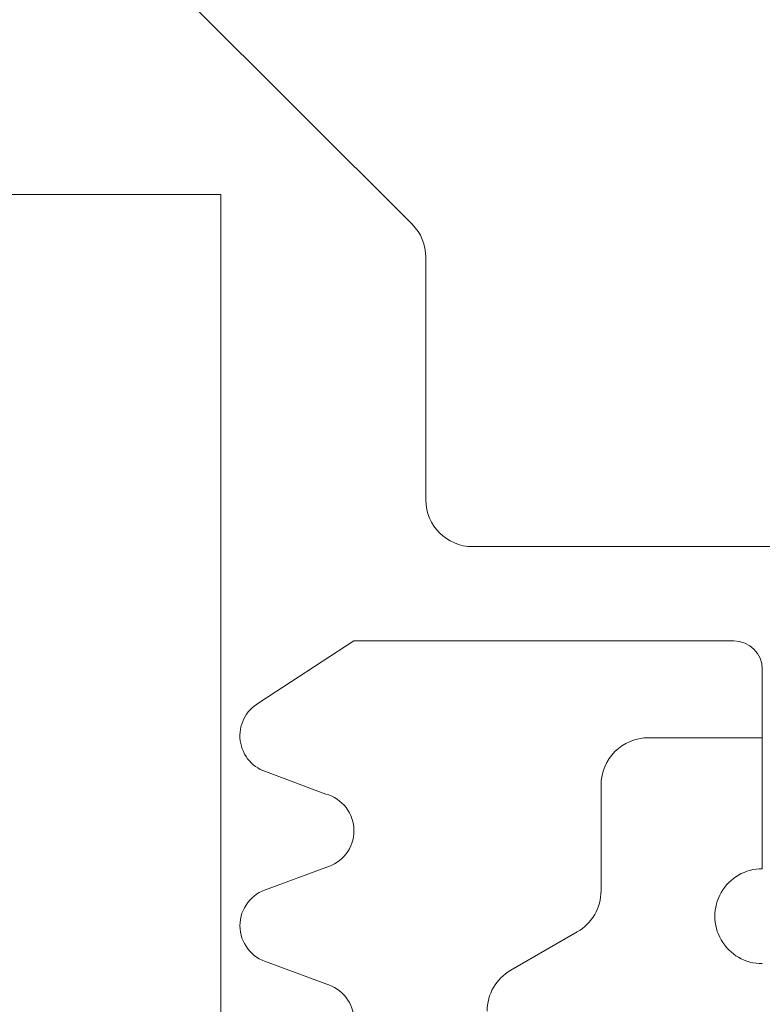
# Model space of a CAD drawing. Header units: metres. Extents: x 1316.5 to 1415.3, y -94.1 to -52.
# Tile 764 of 1056: x 1397.16672 to 1397.17453, y -71.74693 to -71.73656. Entities that reach past the tile are written whole.
import ezdxf

# ---------------------------------------------------------------- set-up
doc = ezdxf.new("R2010")
doc.units = ezdxf.units.M
doc.linetypes.add('AUSGEZOGEN', pattern=[0])
doc.layers.add('XR$2$Logos', color=255, linetype='AUSGEZOGEN', lineweight=13)

msp = doc.modelspace()

# ---------------------------------------------------------------- linework, layer by layer
at = {"layer": 'XR$2$Logos', "color": 255, "linetype": 'AUSGEZOGEN', "lineweight": 13, "transparency": 33554687}
for p, q in [((1397.165181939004, -71.73305084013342), (1397.170848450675, -71.73871735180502)), ((1397.170992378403, -71.73906482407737), (1397.170992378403, -71.74162060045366)), ((1397.171483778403, -71.74211200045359), (1397.175906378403, -71.74211200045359)), ((1397.17023512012, -71.74310377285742), (1397.169234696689, -71.74375763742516)), ((1397.174234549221, -71.74310404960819), (1397.17023512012, -71.74310377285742)), ((1397.174534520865, -71.74550405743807), (1397.174534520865, -71.74340402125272)), ((1397.174534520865, -71.7441246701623), (1397.173336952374, -71.7441246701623)), ((1397.169331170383, -71.7444904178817), (1397.169938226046, -71.7447176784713)), ((1397.172836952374, -71.7446246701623), (1397.172836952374, -71.74573599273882)), ((1397.169938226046, -71.74549041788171), (1397.169331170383, -71.74571767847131)), ((1397.172586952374, -71.74616900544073), (1397.171886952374, -71.74657315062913)), ((1397.169331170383, -71.74649041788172), (1397.169938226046, -71.74671767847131))]:
    msp.add_line(p, q, dxfattribs=at)
msp.add_lwpolyline([(1397.168834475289, -71.84109057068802), (1397.168834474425, -71.80240401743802), (1397.168834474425, -71.73840401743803), (1397.140834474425, -71.73840401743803), (1397.140834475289, -71.84109057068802)], dxfattribs=at)
for centre, radius, start, end in [((1397.170500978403, -71.73906482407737), 0.0004913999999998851, 0, 44.99999999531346), ((1397.171483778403, -71.74162060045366), 0.0004913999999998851, 180, 270), ((1397.174234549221, -71.74340402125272), 0.0002999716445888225, 0, 90), ((1397.169434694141, -71.74410404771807), 0.0003999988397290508, 119.9996745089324, 255.0005278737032), ((1397.173336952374, -71.7446246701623), 0.0005, 90, 180), ((1397.169834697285, -71.74510404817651), 0.0003999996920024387, 285.0001814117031, 74.99981858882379), ((1397.174534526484, -71.74600405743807), 0.0005000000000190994, 90.0006438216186, 270.0006438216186), ((1397.169434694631, -71.7461040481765), 0.0003999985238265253, 104.999556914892, 255.0004430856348), ((1397.172336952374, -71.74573599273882), 0.0005, 300.0000000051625, 0), ((1397.172136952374, -71.74700616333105), 0.0005, 120.0000000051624, 180), ((1397.169834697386, -71.7471040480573), 0.0003999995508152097, 285.0001719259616, 74.9998280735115)]:
    msp.add_arc(centre, radius, start, end, dxfattribs=at)

doc.saveas('drawing.dxf')
